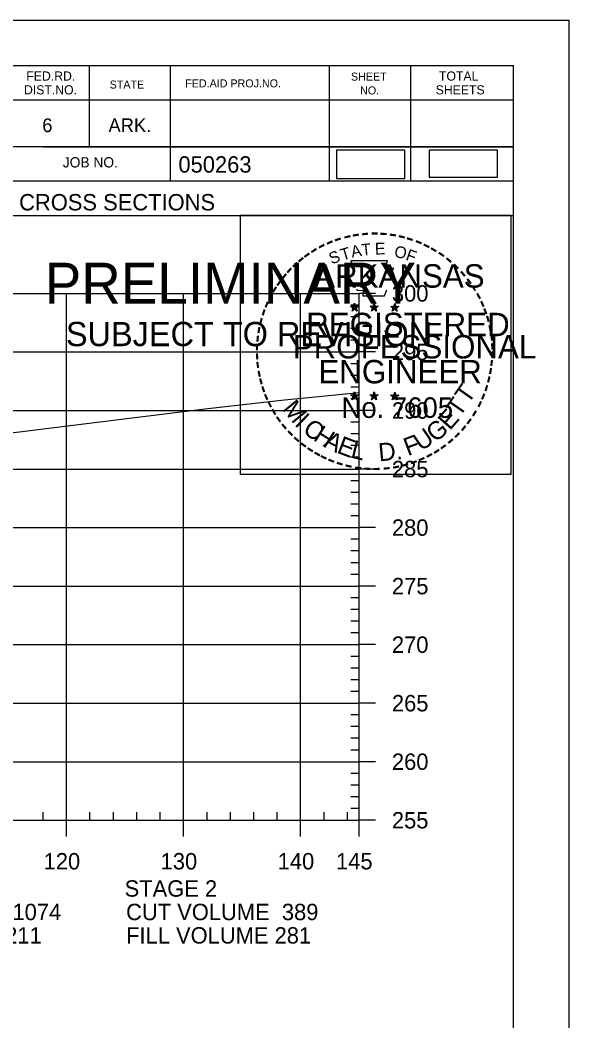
# Model space of a CAD drawing. Extents: x 1365647 to 1367999, y 387113 to 400173.
# Drawn here: x 1366010.1 to 1366057, y 399660.8 to 399746.3 of the extents above; entities that cross this region are included whole.
import ezdxf

# ---------------------------------------------------------------- set-up
doc = ezdxf.new("R2010")
doc.units = 0
for name, color, linetype in [('R_Axis', 7, 'Continuous'), ('R_Axis Annot', 7, 'Continuous'), ('R_Border', 7, 'Continuous'), ('R_Border PE', 7, 'Continuous'), ('R_Border Prem', 7, 'Continuous'), ('R_Detour', 7, 'Continuous'), ('R_Exist Surface', 7, 'Continuous'), ('R_Grid', 7, 'Continuous'), ('R_No Plot', 7, 'Continuous')]:
    doc.layers.add(name, color=color, linetype=linetype)

msp = doc.modelspace()

# ---------------------------------------------------------------- linework, layer by layer
at = {"layer": 'R_Axis'}
for p, q in [((1366039.095, 399677.983), (1366039.095, 399722.983)), ((1366040.495, 399722.983), (1366039.095, 399722.983)), ((1366039.095, 399721.983), (1366038.395, 399721.983)), ((1366039.095, 399720.983), (1366038.395, 399720.983)), ((1366039.095, 399719.983), (1366038.395, 399719.983)), ((1366039.095, 399718.983), (1366038.395, 399718.983)), ((1366040.495, 399717.983), (1366039.095, 399717.983)), ((1366039.095, 399716.983), (1366038.395, 399716.983)), ((1366039.095, 399715.983), (1366038.395, 399715.983)), ((1366039.095, 399714.983), (1366038.395, 399714.983)), ((1366039.095, 399713.983), (1366038.395, 399713.983)), ((1366040.495, 399712.983), (1366039.095, 399712.983)), ((1366039.095, 399711.983), (1366038.395, 399711.983)), ((1366039.095, 399710.983), (1366038.395, 399710.983)), ((1366039.095, 399709.983), (1366038.395, 399709.983)), ((1366039.095, 399708.983), (1366038.395, 399708.983)), ((1366040.495, 399707.983), (1366039.095, 399707.983)), ((1366039.095, 399706.983), (1366038.395, 399706.983)), ((1366039.095, 399705.983), (1366038.395, 399705.983)), ((1366039.095, 399704.983), (1366038.395, 399704.983)), ((1366039.095, 399703.983), (1366038.395, 399703.983)), ((1366040.495, 399702.983), (1366039.095, 399702.983)), ((1366039.095, 399701.983), (1366038.395, 399701.983)), ((1366039.095, 399700.983), (1366038.395, 399700.983)), ((1366039.095, 399699.983), (1366038.395, 399699.983)), ((1366039.095, 399698.983), (1366038.395, 399698.983)), ((1366040.495, 399697.983), (1366039.095, 399697.983)), ((1366039.095, 399696.983), (1366038.395, 399696.983)), ((1366039.095, 399695.983), (1366038.395, 399695.983)), ((1366039.095, 399694.983), (1366038.395, 399694.983)), ((1366039.095, 399693.983), (1366038.395, 399693.983)), ((1366040.495, 399692.983), (1366039.095, 399692.983)), ((1366039.095, 399691.983), (1366038.395, 399691.983)), ((1366039.095, 399690.983), (1366038.395, 399690.983)), ((1366039.095, 399689.983), (1366038.395, 399689.983)), ((1366039.095, 399688.983), (1366038.395, 399688.983)), ((1366040.495, 399687.983), (1366039.095, 399687.983)), ((1366039.095, 399686.983), (1366038.395, 399686.983)), ((1366039.095, 399685.983), (1366038.395, 399685.983)), ((1366039.095, 399684.983), (1366038.395, 399684.983)), ((1366039.095, 399683.983), (1366038.395, 399683.983)), ((1366040.495, 399682.983), (1366039.095, 399682.983)), ((1366039.095, 399681.983), (1366038.395, 399681.983)), ((1366039.095, 399680.983), (1366038.395, 399680.983)), ((1366039.095, 399679.983), (1366038.395, 399679.983)), ((1366012.095, 399677.983), (1366012.095, 399678.683)), ((1366016.095, 399677.983), (1366016.095, 399678.683)), ((1366018.095, 399677.983), (1366018.095, 399678.683)), ((1366020.095, 399677.983), (1366020.095, 399678.683)), ((1366022.095, 399677.983), (1366022.095, 399678.683)), ((1366026.095, 399677.983), (1366026.095, 399678.683)), ((1366028.095, 399677.983), (1366028.095, 399678.683)), ((1366030.095, 399677.983), (1366030.095, 399678.683)), ((1366032.095, 399677.983), (1366032.095, 399678.683)), ((1366036.095, 399677.983), (1366036.095, 399678.683)), ((1366038.095, 399677.983), (1366038.095, 399678.683)), ((1366039.095, 399678.983), (1366038.395, 399678.983)), ((1365749.095, 399677.983), (1366039.095, 399677.983)), ((1366014.095, 399676.583), (1366014.095, 399677.983)), ((1366024.095, 399676.583), (1366024.095, 399677.983)), ((1366034.095, 399676.583), (1366034.095, 399677.983)), ((1366039.095, 399676.583), (1366039.095, 399677.983)), ((1366040.495, 399677.983), (1366039.095, 399677.983))]:
    msp.add_line(p, q, dxfattribs=at)
at = {"layer": 'R_Border'}
for p, q in [((1365736.095, 399742.443), (1366052.275, 399742.443)), ((1366016.015, 399742.443), (1366016.015, 399735.503)), ((1366022.955, 399742.443), (1366022.955, 399732.563)), ((1366036.535, 399742.443), (1366036.535, 399732.563)), ((1366043.475, 399742.443), (1366043.475, 399732.563)), ((1366052.275, 399536.983), (1366052.275, 399742.443)), ((1366052.275, 399739.503), (1366009.175, 399739.503)), ((1366052.275, 399739.523), (1366052.275, 399739.523)), ((1366052.275, 399735.503), (1366009.175, 399735.503)), ((1366012.135, 399735.503), (1366052.275, 399735.503)), ((1366052.275, 399732.563), (1365970.015, 399732.563)), ((1366009.175, 399729.643), (1366052.275, 399729.643))]:
    msp.add_line(p, q, dxfattribs=at)
at = {"layer": 'R_Border PE'}
for p, q in [((1366038.356, 399721.889), (1366038.705, 399721.778)), ((1366038.356, 399721.889), (1366038.609, 399721.844)), ((1366038.356, 399721.889), (1366038.593, 399721.767)), ((1366038.489, 399721.481), (1366038.705, 399721.778)), ((1366038.489, 399721.481), (1366038.615, 399721.725)), ((1366038.489, 399721.481), (1366038.703, 399721.698)), ((1366038.705, 399722.143), (1366038.664, 399721.891)), ((1366038.918, 399721.481), (1366038.703, 399721.695)), ((1366038.705, 399721.778), (1366038.705, 399722.143)), ((1366038.705, 399722.143), (1366038.754, 399721.893)), ((1366039.052, 399721.889), (1366038.705, 399721.778)), ((1366038.918, 399721.481), (1366038.705, 399721.778)), ((1366039.052, 399721.889), (1366038.766, 399721.84)), ((1366038.918, 399721.481), (1366038.781, 399721.772)), ((1366039.052, 399721.889), (1366038.848, 399721.787)), ((1366040.026, 399721.889), (1366040.375, 399721.778)), ((1366040.026, 399721.889), (1366040.279, 399721.844)), ((1366040.026, 399721.889), (1366040.263, 399721.767)), ((1366040.159, 399721.481), (1366040.375, 399721.778)), ((1366040.159, 399721.481), (1366040.285, 399721.725)), ((1366040.159, 399721.481), (1366040.373, 399721.698)), ((1366040.375, 399722.143), (1366040.334, 399721.891)), ((1366040.588, 399721.481), (1366040.373, 399721.695)), ((1366040.375, 399721.778), (1366040.375, 399722.143)), ((1366040.375, 399722.143), (1366040.424, 399721.893)), ((1366040.722, 399721.889), (1366040.375, 399721.778)), ((1366040.588, 399721.481), (1366040.375, 399721.778)), ((1366040.722, 399721.889), (1366040.436, 399721.84)), ((1366040.588, 399721.481), (1366040.451, 399721.772)), ((1366040.722, 399721.889), (1366040.518, 399721.787)), ((1366041.79, 399721.877), (1366042.139, 399721.766)), ((1366041.79, 399721.877), (1366042.043, 399721.832)), ((1366041.79, 399721.877), (1366042.027, 399721.755)), ((1366041.923, 399721.469), (1366042.139, 399721.766)), ((1366041.923, 399721.469), (1366042.049, 399721.713)), ((1366041.923, 399721.469), (1366042.137, 399721.686)), ((1366042.139, 399722.131), (1366042.098, 399721.879)), ((1366042.352, 399721.469), (1366042.137, 399721.683)), ((1366042.139, 399721.766), (1366042.139, 399722.131)), ((1366042.139, 399722.131), (1366042.188, 399721.881)), ((1366042.486, 399721.877), (1366042.139, 399721.766)), ((1366042.352, 399721.469), (1366042.139, 399721.766)), ((1366042.486, 399721.877), (1366042.2, 399721.828)), ((1366042.352, 399721.469), (1366042.215, 399721.76)), ((1366042.486, 399721.877), (1366042.282, 399721.775)), ((1366038.701, 399714.57), (1366038.66, 399714.318)), ((1366038.701, 399714.205), (1366038.701, 399714.57)), ((1366038.701, 399714.57), (1366038.75, 399714.32)), ((1366040.37, 399714.57), (1366040.329, 399714.318)), ((1366040.37, 399714.205), (1366040.37, 399714.57)), ((1366040.37, 399714.57), (1366040.419, 399714.32)), ((1366042.137, 399714.56), (1366042.096, 399714.308)), ((1366042.137, 399714.195), (1366042.137, 399714.56)), ((1366042.137, 399714.56), (1366042.186, 399714.31)), ((1366038.352, 399714.316), (1366038.701, 399714.205)), ((1366038.352, 399714.316), (1366038.605, 399714.271)), ((1366038.352, 399714.316), (1366038.589, 399714.194)), ((1366038.485, 399713.908), (1366038.701, 399714.205)), ((1366038.485, 399713.908), (1366038.611, 399714.152)), ((1366038.485, 399713.908), (1366038.699, 399714.125)), ((1366038.914, 399713.908), (1366038.699, 399714.122)), ((1366039.048, 399714.316), (1366038.701, 399714.205)), ((1366038.914, 399713.908), (1366038.701, 399714.205)), ((1366039.048, 399714.316), (1366038.762, 399714.267)), ((1366038.914, 399713.908), (1366038.777, 399714.199)), ((1366039.048, 399714.316), (1366038.844, 399714.214)), ((1366040.021, 399714.316), (1366040.37, 399714.205)), ((1366040.021, 399714.316), (1366040.274, 399714.271)), ((1366040.021, 399714.316), (1366040.258, 399714.194)), ((1366040.154, 399713.908), (1366040.37, 399714.205)), ((1366040.154, 399713.908), (1366040.28, 399714.152)), ((1366040.154, 399713.908), (1366040.368, 399714.125)), ((1366040.583, 399713.908), (1366040.368, 399714.122)), ((1366040.717, 399714.316), (1366040.37, 399714.205)), ((1366040.583, 399713.908), (1366040.37, 399714.205)), ((1366040.717, 399714.316), (1366040.431, 399714.267)), ((1366040.583, 399713.908), (1366040.446, 399714.199)), ((1366040.717, 399714.316), (1366040.513, 399714.214)), ((1366041.788, 399714.306), (1366042.137, 399714.195)), ((1366041.788, 399714.306), (1366042.041, 399714.261)), ((1366041.788, 399714.306), (1366042.025, 399714.184)), ((1366041.921, 399713.898), (1366042.137, 399714.195)), ((1366041.921, 399713.898), (1366042.047, 399714.142)), ((1366041.921, 399713.898), (1366042.135, 399714.115)), ((1366042.35, 399713.898), (1366042.135, 399714.112)), ((1366042.484, 399714.306), (1366042.137, 399714.195)), ((1366042.35, 399713.898), (1366042.137, 399714.195)), ((1366042.484, 399714.306), (1366042.198, 399714.257)), ((1366042.35, 399713.898), (1366042.213, 399714.189)), ((1366042.484, 399714.306), (1366042.28, 399714.204))]:
    msp.add_line(p, q, dxfattribs=at)
for points in [[(1366038.397, 399725.767), (1366038.666, 399724.94)], [(1366041.908, 399724.845), (1366042.05, 399725.129), (1366041.365, 399725.105), (1366041.513, 399725.767), (1366038.397, 399725.767)], [(1366038.889, 399723.344), (1366038.889, 399723.257), (1366039.452, 399723.238), (1366039.398, 399722.765), (1366041.268, 399722.765), (1366041.469, 399723.301)], [(1366038.705, 399722.143), (1366038.918, 399721.481), (1366038.356, 399721.889), (1366039.052, 399721.889), (1366038.489, 399721.481), (1366038.705, 399722.143)], [(1366040.375, 399722.143), (1366040.588, 399721.481), (1366040.026, 399721.889), (1366040.722, 399721.889), (1366040.159, 399721.481), (1366040.375, 399722.143)], [(1366042.139, 399722.131), (1366042.352, 399721.469), (1366041.79, 399721.877), (1366042.486, 399721.877), (1366041.923, 399721.469), (1366042.139, 399722.131)], [(1366038.701, 399714.57), (1366038.914, 399713.908), (1366038.352, 399714.316), (1366039.048, 399714.316), (1366038.485, 399713.908), (1366038.701, 399714.57)], [(1366040.37, 399714.57), (1366040.583, 399713.908), (1366040.021, 399714.316), (1366040.717, 399714.316), (1366040.154, 399713.908), (1366040.37, 399714.57)], [(1366042.137, 399714.56), (1366042.35, 399713.898), (1366041.788, 399714.306), (1366042.484, 399714.306), (1366041.921, 399713.898), (1366042.137, 399714.56)]]:
    msp.add_lwpolyline(points, dxfattribs=at)
for centre, radius in [((1366038.704, 399721.778), 0.172), ((1366038.704, 399721.778), 0.145), ((1366038.704, 399721.778), 0.116), ((1366038.704, 399721.778), 0.0991), ((1366038.704, 399721.778), 0.0747), ((1366038.704, 399721.778), 0.0495), ((1366038.704, 399721.778), 0.0296), ((1366040.374, 399721.778), 0.172), ((1366040.374, 399721.778), 0.145), ((1366040.374, 399721.778), 0.116), ((1366040.374, 399721.778), 0.0991), ((1366040.374, 399721.778), 0.0747), ((1366040.374, 399721.778), 0.0495), ((1366040.374, 399721.778), 0.0296), ((1366042.138, 399721.766), 0.172), ((1366042.138, 399721.766), 0.145), ((1366042.138, 399721.766), 0.116), ((1366042.138, 399721.766), 0.0991), ((1366042.138, 399721.766), 0.0747), ((1366042.138, 399721.766), 0.0495), ((1366042.138, 399721.766), 0.0296), ((1366038.7, 399714.205), 0.172), ((1366038.7, 399714.205), 0.145), ((1366038.7, 399714.205), 0.116), ((1366038.7, 399714.205), 0.0991), ((1366038.7, 399714.205), 0.0747), ((1366038.7, 399714.205), 0.0495), ((1366038.7, 399714.205), 0.0296), ((1366040.369, 399714.205), 0.172), ((1366040.369, 399714.205), 0.145), ((1366040.369, 399714.205), 0.116), ((1366040.369, 399714.205), 0.0991), ((1366040.369, 399714.205), 0.0747), ((1366040.369, 399714.205), 0.0495), ((1366040.369, 399714.205), 0.0296), ((1366042.136, 399714.195), 0.172), ((1366042.136, 399714.195), 0.145), ((1366042.136, 399714.195), 0.116), ((1366042.136, 399714.195), 0.0991), ((1366042.136, 399714.195), 0.0747), ((1366042.136, 399714.195), 0.0495), ((1366042.136, 399714.195), 0.0296)]:
    msp.add_circle(centre, radius, dxfattribs=at)
at = {"layer": 'R_Detour'}
for points in [[(1366037.165, 399732.798), (1366042.998, 399732.798), (1366042.998, 399735.228), (1366037.165, 399735.228)], [(1366045.079, 399732.908), (1366050.912, 399732.908), (1366050.912, 399735.218), (1366045.079, 399735.218)]]:
    msp.add_lwpolyline(points, close=True, dxfattribs=at)
at = {"layer": 'R_Exist Surface'}
msp.add_lwpolyline([(1365966.076, 399706.177), (1365969.223, 399706.575), (1365979.156, 399707.863), (1365982.583, 399708.172), (1365992.559, 399709.187), (1366003.128, 399710.29), (1366004.529, 399710.469), (1366025.922, 399713.115), (1366032.709, 399713.89), (1366039.095, 399714.533)], dxfattribs=at)
at = {"layer": 'R_Grid'}
for p, q in [((1365749.095, 399722.983), (1366039.095, 399722.983)), ((1366014.095, 399677.983), (1366014.095, 399722.983)), ((1366024.095, 399677.983), (1366024.095, 399722.983)), ((1366034.095, 399677.983), (1366034.095, 399722.983)), ((1366039.095, 399677.983), (1366039.095, 399722.983)), ((1365749.095, 399717.983), (1366039.095, 399717.983)), ((1365749.095, 399712.983), (1366039.095, 399712.983)), ((1365749.095, 399707.983), (1366039.095, 399707.983)), ((1365749.095, 399702.983), (1366039.095, 399702.983)), ((1365749.095, 399697.983), (1366039.095, 399697.983)), ((1365749.095, 399692.983), (1366039.095, 399692.983)), ((1365749.095, 399687.983), (1366039.095, 399687.983)), ((1365749.095, 399682.983), (1366039.095, 399682.983)), ((1365749.095, 399677.983), (1366039.095, 399677.983))]:
    msp.add_line(p, q, dxfattribs=at)
at = {"layer": 'R_No Plot'}
msp.add_line((1365723.694, 399746.337), (1366057.027, 399746.337), dxfattribs=at)
for points in [[(1365723.687, 399746.337), (1366057.027, 399746.337), (1366057.027, 399533), (1365723.687, 399533)], [(1366028.946, 399729.675), (1366052.044, 399729.675), (1366052.044, 399707.525), (1366028.946, 399707.525)]]:
    msp.add_lwpolyline(points, close=True, dxfattribs=at)

# ---------------------------------------------------------------- texts
at = {"layer": 'R_Axis Annot'}
for s, p in [('300', (1366041.895, 399722.283)), ('295', (1366041.895, 399717.283)), ('290', (1366041.895, 399712.283)), ('285', (1366041.895, 399707.283)), ('280', (1366041.895, 399702.283)), ('275', (1366041.895, 399697.283)), ('270', (1366041.895, 399692.283)), ('265', (1366041.895, 399687.283)), ('260', (1366041.895, 399682.283)), ('255', (1366041.895, 399677.283)), ('120', (1366012.133, 399673.783)), ('130', (1366022.133, 399673.783)), ('140', (1366032.133, 399673.783)), ('145', (1366037.121, 399673.783)), ('STAGE 2', (1366019.055, 399671.454)), ('CUT VOLUME  1074', (1365996.152, 399669.449)), ('CUT VOLUME  389', (1366019.178, 399669.449)), ('FILL VOLUME 211', (1365996.152, 399667.449)), ('FILL VOLUME 281', (1366019.178, 399667.449))]:
    msp.add_text(s, height=1.4, dxfattribs=at).set_placement(p)
at = {"layer": 'R_Border'}
for s, height, p in [('FED.RD.', 0.7819, (1366010.655, 399741.163)), ('SHEET', 0.684, (1366038.395, 399741.163)), ('TOTAL', 0.7819, (1366045.915, 399741.163)), ('STATE', 0.684, (1366017.775, 399740.483)), ('FED.AID PROJ.NO.', 0.684, (1366024.235, 399740.583)), ('DIST.NO.', 0.7819, (1366010.455, 399739.983)), ('NO.', 0.684, (1366039.175, 399739.983)), ('SHEETS', 0.7819, (1366045.635, 399739.983)), ('6', 1.172, (1366012.015, 399736.763)), ('ARK.', 1.1723, (1366017.675, 399736.763)), ('JOB NO.', 0.8792, (1366013.775, 399733.743)), ('050263', 1.4, (1366023.651, 399733.302)), ('CROSS SECTIONS', 1.4, (1366010.038, 399730.073))]:
    msp.add_text(s, height=height, rotation=360, dxfattribs=at).set_placement(p)
at = {"layer": 'R_Border PE'}
for s, height, rotation, p in [('-', 1.6, 5.89682, (1366039.302, 399727.407)), ('-', 1.6, 0.18623, (1366040.074, 399727.479)), ('-', 1.6, 357.74304, (1366040.797, 399727.466)), ('-', 1.6, 24.30721, (1366036.511, 399726.625)), ('-', 1.6, 19.17608, (1366037.145, 399726.894)), ('-', 1.6, 13.63015, (1366037.895, 399727.135)), ('-', 1.6, 10.21935, (1366038.573, 399727.297)), ('E', 1, 0.83234, (1366040.446, 399726.303)), ('-', 1.6, 352.16172, (1366041.541, 399727.41)), ('-', 1.6, 347.20489, (1366042.26, 399727.296)), ('-', 1.6, 342.3362, (1366042.895, 399727.141)), ('-', 1.6, 337.85509, (1366043.63, 399726.918)), ('-', 1.6, 36.23174, (1366034.703, 399725.543)), ('-', 1.6, 34.06357, (1366035.281, 399725.938)), ('-', 1.6, 28.79182, (1366035.878, 399726.308)), ('S', 1, 21.59401, (1366036.752, 399725.445)), ('T', 1, 16.4036, (1366037.666, 399725.776)), ('A', 1, 11.21318, (1366038.492, 399726.027)), ('T', 1, 6.02276, (1366039.341, 399726.193)), ('O', 1, 350.4515, (1366042.05, 399726.093)), ('F', 1, 340.07066, (1366043.004, 399725.865)), ('-', 1.6, 334.12109, (1366044.261, 399726.647)), ('-', 1.6, 329.64089, (1366044.84, 399726.364)), ('-', 1.6, 325.86266, (1366045.483, 399726.003)), ('-', 1.6, 42.96224, (1366033.794, 399724.748)), ('-', 1.6, 38.95066, (1366034.227, 399725.165)), ('-', 1.6, 320.52971, (1366046.093, 399725.577)), ('-', 1.6, 50.61417, (1366032.943, 399723.784)), ('-', 1.6, 48.42305, (1366033.346, 399724.27)), ('ARKANSAS', 2, 360, (1366035.25, 399723.479)), ('-', 1.6, 315.57859, (1366046.692, 399725.089)), ('-', 1.6, 309.87973, (1366047.261, 399724.539)), ('-', 1.6, 54.23247, (1366032.53, 399723.217)), ('-', 1.6, 306.65218, (1366047.786, 399723.937)), ('-', 1.6, 58.07063, (1366032.205, 399722.69)), ('-', 1.4, 303.67529, (1366048.272, 399723.369)), ('-', 1.6, 299.66835, (1366048.591, 399722.762)), ('-', 1.6, 67.77427, (1366031.633, 399721.465)), ('-', 1.6, 62.87135, (1366031.892, 399722.076)), ('-', 1.6, 294.66279, (1366048.915, 399722.15)), ('-', 1.6, 72.39447, (1366031.414, 399720.835)), ('REGISTERED', 2, 360, (1366034.572, 399719.33)), ('DWB', 0.01, 360, (1366038.691, 399721.773)), ('DWB', 0.01, 360, (1366040.361, 399721.773)), ('DWB', 0.01, 360, (1366042.125, 399721.761)), ('-', 1.6, 290.57283, (1366049.172, 399721.573)), ('-', 1.6, 75.46096, (1366031.217, 399720.121)), ('-', 1.6, 285.12326, (1366049.406, 399720.993)), ('-', 1.6, 81.20126, (1366031.085, 399719.408)), ('-', 1.6, 280.54934, (1366049.606, 399720.251)), ('-', 1.6, 85.18634, (1366031.009, 399718.717)), ('PROFESSIONAL', 2, 360, (1366033.424, 399717.426)), ('-', 1.6, 276.59616, (1366049.768, 399719.483)), ('-', 1.6, 89.06224, (1366030.984, 399718.016)), ('-', 1.6, 274.33011, (1366049.828, 399718.761)), ('-', 1.6, 269.94067, (1366049.862, 399718.129)), ('-', 1.6, 94.19588, (1366031.019, 399717.291)), ('-', 1.6, 98.94793, (1366031.091, 399716.624)), ('ENGINEER', 2, 360, (1366035.611, 399715.301)), ('-', 1.6, 263.5172, (1366049.843, 399717.463)), ('-', 1.6, 101.71495, (1366031.226, 399715.891)), ('-', 1.6, 260.99529, (1366049.772, 399716.809)), ('-', 1.6, 105.45785, (1366031.388, 399715.296)), ('T', 1.54, 55.05496, (1366048.42, 399713.47)), ('-', 1.6, 255.7626, (1366049.662, 399716.131)), ('-', 1.6, 109.08742, (1366031.603, 399714.665)), ('-', 1.6, 247.88866, (1366049.258, 399714.738)), ('-', 1.6, 252.86809, (1366049.481, 399715.411)), ('-', 1.6, 114.06432, (1366031.857, 399714.069)), ('-', 1.6, 115.72885, (1366032.162, 399713.451)), ('M', 1.54, 308.91747, (1366032.472, 399713.096)), ('No. 7605', 1.757, 360, (1366037.585, 399712.35)), ('DWB', 0.01, 360, (1366038.686, 399714.201)), ('DWB', 0.01, 360, (1366040.355, 399714.199)), ('DWB', 0.01, 360, (1366042.122, 399714.19)), ('T', 1.54, 55.05496, (1366047.689, 399712.35)), ('-', 1.6, 244.61971, (1366048.996, 399714.109)), ('-', 1.6, 120.44712, (1366032.519, 399712.865)), ('I', 1.54, 316.46364, (1366033.514, 399711.776)), ('E', 1.54, 48.73133, (1366046.843, 399711.223)), ('-', 1.6, 239.07125, (1366048.602, 399713.357)), ('-', 1.6, 125.89344, (1366032.922, 399712.304)), ('C', 1.54, 324.01974, (1366034.187, 399711.153)), ('G', 1.54, 38.21734, (1366045.59, 399710.203)), ('-', 1.6, 233.84524, (1366048.2, 399712.704)), ('-', 1.6, 130.71812, (1366033.384, 399711.752)), ('-', 1.6, 134.22381, (1366033.901, 399711.207)), ('H', 1.54, 327.53419, (1366035.097, 399710.498)), ('A', 1.54, 332.55127, (1366035.951, 399709.961)), ('U', 1.54, 34.40523, (1366044.391, 399709.47)), ('-', 1.6, 225.76533, (1366047.291, 399711.574)), ('-', 1.6, 231.25377, (1366047.77, 399712.138)), ('-', 1.6, 138.93382, (1366034.426, 399710.743)), ('-', 1.6, 144.64634, (1366034.982, 399710.337)), ('E', 1.54, 339.20679, (1366037.109, 399709.399)), ('L', 1.54, 346.2929, (1366038.301, 399708.975)), ('D.', 1.54, 5.26016, (1366040.804, 399708.638)), ('F', 1.54, 20.82016, (1366043.254, 399709.076)), ('-', 1.6, 221.08509, (1366046.769, 399711.065)), ('-', 1.6, 148.08978, (1366035.543, 399709.966)), ('-', 1.6, 151.57039, (1366036.122, 399709.641)), ('-', 1.6, 207.35684, (1366045.128, 399709.86)), ('-', 1.6, 212.24909, (1366045.686, 399710.206)), ('-', 1.6, 215.73633, (1366046.22, 399710.593)), ('-', 1.6, 154.60019, (1366036.644, 399709.394)), ('-', 1.6, 158.56121, (1366037.268, 399709.14)), ('-', 1.6, 162.79826, (1366037.955, 399708.927)), ('-', 1.6, 195.47429, (1366043.208, 399709.026)), ('-', 1.6, 200.71842, (1366043.885, 399709.268)), ('-', 1.6, 204.25161, (1366044.504, 399709.541)), ('-', 1.6, 167.55551, (1366038.67, 399708.763)), ('-', 1.6, 173.11546, (1366039.442, 399708.653)), ('-', 1.6, 176.51827, (1366040.19, 399708.6)), ('-', 1.6, 181.59176, (1366040.934, 399708.619)), ('-', 1.6, 185.81666, (1366041.743, 399708.695)), ('-', 1.6, 191.28576, (1366042.479, 399708.827))]:
    msp.add_text(s, height=height, rotation=rotation, dxfattribs=at).set_placement(p)
at = {"layer": 'R_Border Prem'}
for s, height, p in [('PRELIMINARY', 3.5, (1366012.226, 399722.106)), ('DWB', 0.01, (1366012.973, 399723.955)), ('SUBJECT TO REVISION', 2.07511, (1366014.035, 399718.477))]:
    msp.add_text(s, height=height, rotation=360, dxfattribs=at).set_placement(p)

doc.saveas('drawing.dxf')
